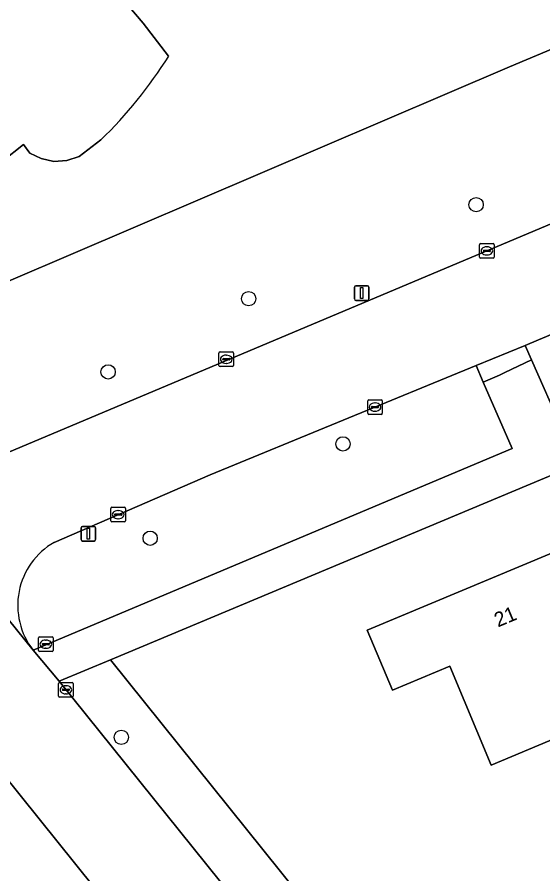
# Model space of a CAD drawing. Extents: x 162417 to 163722, y 384268 to 385417.
# Drawn here: x 163410.4 to 163446.4, y 384869.2 to 384927.8 of the extents above; entities that cross this region are included whole.
import ezdxf

# ---------------------------------------------------------------- set-up
doc = ezdxf.new("R2010")
doc.units = 0
for name, color, linetype in [('IMGEO_Berm_groen', 7, 'Continuous'), ('IMGEO_Boom', 7, 'Continuous'), ('IMGEO_Brandkraan', 7, 'Continuous'), ('IMGEO_Erf', 7, 'Continuous'), ('IMGEO_Groenvoorziening', 7, 'Continuous'), ('IMGEO_Kolk', 7, 'Continuous'), ('IMGEO_Lichtmast', 7, 'Continuous'), ('IMGEO_Loofbos', 7, 'Continuous'), ('IMGEO_Pand', 7, 'Continuous'), ('IMGEO_Pand_nummerreeks', 7, 'Continuous'), ('IMGEO_Rijbaan_lokaal_gesloten', 7, 'Continuous'), ('IMGEO_Voetpad_open', 7, 'Continuous')]:
    doc.layers.add(name, color=color, linetype=linetype)

msp = doc.modelspace()

# ---------------------------------------------------------------- linework, layer by layer
at = {"layer": 'IMGEO_Berm_groen'}
for points in [[(163468.711, 384914.14), (163468.618, 384914.099), (163468.411, 384914.007), (163468.041, 384914.893), (163446.057, 384905.716), (163445.138, 384905.339), (163445.58, 384904.341), (163447.653, 384899.653), (163448.119, 384899.859), (163470.764, 384909.278)], [(163416.764, 384883.847), (163413.249, 384882.384), (163432.532, 384858.437), (163435.391, 384860.693)]]:
    msp.add_lwpolyline(points, close=True, dxfattribs=at)
for points in [[(163444.255, 384898.281), (163442.277, 384902.833), (163441.787, 384903.962), (163423.587, 384896.488), (163412.912, 384891.876)], [(163411.476, 384884.508), (163444.255, 384898.281)]]:
    msp.add_lwpolyline(points, dxfattribs=at)
msp.add_arc((163415.393, 384887.568), 4.971, 119.9451, 217.99787, dxfattribs=at)
at = {"layer": 'IMGEO_Boom'}
for centre in [(163441.79, 384914.955), (163426.222, 384908.53), (163416.608, 384903.528), (163432.679, 384898.604), (163419.485, 384892.156), (163417.51, 384878.548)]:
    msp.add_circle(centre, 0.489, dxfattribs=at)
at = {"layer": 'IMGEO_Brandkraan'}
for p, q in [((163411.845, 384884.488), (163411.845, 384885.34)), ((163411.92, 384885.414), (163412.772, 384885.414)), ((163412.333, 384885.194), (163412.358, 384885.194)), ((163412.846, 384885.34), (163412.846, 384884.488)), ((163412.104, 384884.908), (163412.104, 384884.92)), ((163412.542, 384884.871), (163412.144, 384884.871)), ((163412.147, 384884.957), (163412.545, 384884.957)), ((163412.356, 384884.634), (163412.331, 384884.634)), ((163412.588, 384884.92), (163412.588, 384884.908)), ((163412.772, 384884.414), (163411.92, 384884.414))]:
    msp.add_line(p, q, dxfattribs=at)
for points in [[(163411.845, 384884.488), (163411.845, 384885.34)], [(163411.92, 384885.414), (163412.772, 384885.414)], [(163412.846, 384885.34), (163412.846, 384884.488)], [(163412.772, 384884.414), (163411.92, 384884.414)]]:
    msp.add_lwpolyline(points, dxfattribs=at)
for centre, radius, start, end in [((163411.922, 384885.338), 0.0765, 91.55205, 178.44795), ((163411.922, 384885.338), 0.0765, 91.55205, 178.44795), ((163412.77, 384885.338), 0.0765, 1.55205, 88.44795), ((163412.77, 384885.338), 0.0765, 1.55205, 88.44795), ((163411.922, 384884.49), 0.0765, 181.55205, 268.44795), ((163411.922, 384884.49), 0.0765, 181.55205, 268.44795), ((163412.144, 384884.917), 0.0403, 85.87752, 175.75265), ((163412.141, 384884.907), 0.0366, 178.93798, 274.71019), ((163412.545, 384884.914), 0.043, 264.86636, 352.45326), ((163412.549, 384884.919), 0.0386, 1.73085, 96.63898), ((163412.77, 384884.49), 0.0765, 271.55205, 358.44795), ((163412.77, 384884.49), 0.0765, 271.55205, 358.44795)]:
    msp.add_arc(centre, radius, start, end, dxfattribs=at)
for centre, major_axis, ratio, start_param, end_param in [((163412.332, 384884.914), (-0.387, 0.002), 0.722429, 4.712389, 7.853982), ((163412.357, 384884.914), (-0.39, 0.002), 0.717154, 1.570796, 4.712389)]:
    msp.add_ellipse(centre, major_axis=major_axis, ratio=ratio, start_param=start_param, end_param=end_param, dxfattribs=at)
at = {"layer": 'IMGEO_Erf'}
for points in [[(163366.55, 384967.171), (163368.242, 384964.531), (163368.391, 384964.299), (163379.349, 384947.426), (163379.982, 384947.768), (163380.971, 384945.978), (163382.418, 384943.603), (163394.29, 384925.305), (163394.506, 384924.972), (163396.543, 384921.829), (163396.623, 384921.705), (163400.169, 384916.215), (163405.67, 384907.984), (163444.074, 384924.391), (163451.907, 384927.667), (163452.25, 384927.811), (163454.895, 384928.917), (163476.005, 384937.8), (163477.129, 384938.273), (163479.466, 384939.261), (163494.207, 384945.241)], [(163408.727, 384936.181), (163411.392, 384938.277), (163416.336, 384931.988), (163415.409, 384931.258), (163416.77, 384930.013), (163418.994, 384927.373), (163420.75, 384925.106)], [(163416.108, 384919.38), (163414.621, 384918.253), (163413.776, 384917.975), (163412.898, 384917.909), (163412.021, 384918.12), (163411.25, 384918.474), (163410.809, 384919.065), (163407.912, 384916.786)], [(163565.372, 384794.06), (163550.928, 384821.281), (163500, 384915.752), (163498.731, 384918.106), (163416.764, 384883.847), (163435.391, 384860.693), (163437.735, 384857.778), (163449.614, 384843.069), (163449.843, 384842.786), (163451.746, 384840.437), (163452.011, 384840.109), (163461.716, 384828.124), (163463.926, 384825.396), (163473.971, 384812.925)]]:
    msp.add_lwpolyline(points, dxfattribs=at)
msp.add_lwpolyline([(163442.825, 384876.648), (163439.997, 384883.414), (163436.056, 384881.766), (163434.339, 384885.871), (163447.071, 384891.193), (163448.999, 384886.58), (163450.737, 384882.421), (163455.413, 384884.376), (163457.624, 384879.188), (163459.673, 384880.829), (163463.8, 384875.678), (163455.995, 384869.426), (163451.868, 384874.577), (163452.721, 384875.26), (163450.755, 384879.963)], close=True, dxfattribs=at)
msp.add_arc((163394.809, 384941.392), 30.63, 314.05767, 327.87979, dxfattribs=at)
at = {"layer": 'IMGEO_Groenvoorziening'}
for points in [[(163451.907, 384927.667), (163444.074, 384924.391), (163405.67, 384907.984), (163400.169, 384916.215), (163396.623, 384921.705), (163396.543, 384921.829), (163392.848, 384920.991), (163386.542, 384916.841), (163386.043, 384915.852), (163386.251, 384915.578), (163400.236, 384898.404)], [(163407.071, 384896.895), (163455.799, 384917.384), (163455.951, 384918.519), (163451.907, 384927.667)]]:
    msp.add_lwpolyline(points, dxfattribs=at)
at = {"layer": 'IMGEO_Kolk'}
for p, q in [((163442.024, 384911.372), (163442.024, 384912.224)), ((163442.099, 384912.298), (163442.951, 384912.298)), ((163442.512, 384912.078), (163442.537, 384912.078)), ((163443.025, 384912.224), (163443.025, 384911.372)), ((163442.283, 384911.792), (163442.283, 384911.804)), ((163442.721, 384911.755), (163442.323, 384911.755)), ((163442.326, 384911.841), (163442.724, 384911.841)), ((163442.535, 384911.518), (163442.51, 384911.518)), ((163442.767, 384911.804), (163442.767, 384911.792)), ((163442.951, 384911.298), (163442.099, 384911.298)), ((163424.19, 384903.964), (163424.19, 384904.816)), ((163424.265, 384904.89), (163425.117, 384904.89)), ((163424.449, 384904.384), (163424.449, 384904.396)), ((163424.492, 384904.433), (163424.89, 384904.433)), ((163424.678, 384904.67), (163424.703, 384904.67)), ((163424.933, 384904.396), (163424.933, 384904.384)), ((163425.191, 384904.816), (163425.191, 384903.964)), ((163425.117, 384903.89), (163424.265, 384903.89)), ((163424.887, 384904.347), (163424.489, 384904.347)), ((163424.701, 384904.11), (163424.676, 384904.11)), ((163434.369, 384900.697), (163434.369, 384901.549)), ((163434.444, 384901.623), (163435.296, 384901.623)), ((163435.37, 384901.549), (163435.37, 384900.697)), ((163434.628, 384901.117), (163434.628, 384901.129)), ((163435.066, 384901.08), (163434.668, 384901.08)), ((163434.671, 384901.166), (163435.069, 384901.166)), ((163434.857, 384901.403), (163434.882, 384901.403)), ((163435.112, 384901.129), (163435.112, 384901.117)), ((163435.296, 384900.623), (163434.444, 384900.623)), ((163434.88, 384900.843), (163434.855, 384900.843)), ((163416.794, 384893.345), (163416.794, 384894.197)), ((163416.869, 384894.271), (163417.721, 384894.271)), ((163417.282, 384894.051), (163417.307, 384894.051)), ((163417.795, 384894.197), (163417.795, 384893.345)), ((163417.721, 384893.271), (163416.869, 384893.271)), ((163417.053, 384893.765), (163417.053, 384893.777)), ((163417.491, 384893.728), (163417.093, 384893.728)), ((163417.096, 384893.814), (163417.494, 384893.814)), ((163417.305, 384893.491), (163417.28, 384893.491)), ((163417.537, 384893.777), (163417.537, 384893.765)), ((163413.215, 384881.373), (163413.215, 384882.225)), ((163413.29, 384882.299), (163414.142, 384882.299)), ((163414.216, 384882.225), (163414.216, 384881.373)), ((163413.474, 384881.793), (163413.474, 384881.805)), ((163413.912, 384881.756), (163413.514, 384881.756)), ((163413.517, 384881.842), (163413.915, 384881.842)), ((163413.703, 384882.079), (163413.728, 384882.079)), ((163413.958, 384881.805), (163413.958, 384881.793)), ((163414.142, 384881.299), (163413.29, 384881.299)), ((163413.726, 384881.519), (163413.701, 384881.519))]:
    msp.add_line(p, q, dxfattribs=at)
for points in [[(163442.024, 384911.372), (163442.024, 384912.224)], [(163442.099, 384912.298), (163442.951, 384912.298)], [(163443.025, 384912.224), (163443.025, 384911.372)], [(163442.951, 384911.298), (163442.099, 384911.298)], [(163424.19, 384903.964), (163424.19, 384904.816)], [(163424.265, 384904.89), (163425.117, 384904.89)], [(163425.191, 384904.816), (163425.191, 384903.964)], [(163425.117, 384903.89), (163424.265, 384903.89)], [(163434.369, 384900.697), (163434.369, 384901.549)], [(163434.444, 384901.623), (163435.296, 384901.623)], [(163435.37, 384901.549), (163435.37, 384900.697)], [(163435.296, 384900.623), (163434.444, 384900.623)], [(163416.794, 384893.345), (163416.794, 384894.197)], [(163416.869, 384894.271), (163417.721, 384894.271)], [(163417.795, 384894.197), (163417.795, 384893.345)], [(163417.721, 384893.271), (163416.869, 384893.271)], [(163413.215, 384881.373), (163413.215, 384882.225)], [(163413.29, 384882.299), (163414.142, 384882.299)], [(163414.216, 384882.225), (163414.216, 384881.373)], [(163414.142, 384881.299), (163413.29, 384881.299)]]:
    msp.add_lwpolyline(points, dxfattribs=at)
for centre, radius, start, end in [((163442.101, 384912.222), 0.0765, 91.55205, 178.44795), ((163442.101, 384912.222), 0.0765, 91.55205, 178.44795), ((163442.949, 384912.222), 0.0765, 1.55205, 88.44795), ((163442.949, 384912.222), 0.0765, 1.55205, 88.44795), ((163442.323, 384911.801), 0.0403, 85.87752, 175.75265), ((163442.32, 384911.791), 0.0366, 178.93798, 274.71019), ((163442.724, 384911.798), 0.043, 264.86636, 352.45326), ((163442.728, 384911.803), 0.0386, 1.73085, 96.63898), ((163442.101, 384911.374), 0.0765, 181.55205, 268.44795), ((163442.101, 384911.374), 0.0765, 181.55205, 268.44795), ((163442.949, 384911.374), 0.0765, 271.55205, 358.44795), ((163442.949, 384911.374), 0.0765, 271.55205, 358.44795), ((163424.267, 384904.814), 0.0765, 91.55205, 178.44795), ((163424.267, 384904.814), 0.0765, 91.55205, 178.44795), ((163424.489, 384904.393), 0.0403, 85.87752, 175.75265), ((163424.486, 384904.383), 0.0366, 178.93798, 274.71019), ((163424.89, 384904.39), 0.043, 264.86636, 352.45326), ((163424.894, 384904.395), 0.0386, 1.73085, 96.63898), ((163425.115, 384904.814), 0.0765, 1.55205, 88.44795), ((163425.115, 384904.814), 0.0765, 1.55205, 88.44795), ((163424.267, 384903.966), 0.0765, 181.55205, 268.44795), ((163424.267, 384903.966), 0.0765, 181.55205, 268.44795), ((163425.115, 384903.966), 0.0765, 271.55205, 358.44795), ((163425.115, 384903.966), 0.0765, 271.55205, 358.44795), ((163434.446, 384901.547), 0.0765, 91.55205, 178.44795), ((163434.446, 384901.547), 0.0765, 91.55205, 178.44795), ((163435.294, 384901.547), 0.0765, 1.55205, 88.44795), ((163435.294, 384901.547), 0.0765, 1.55205, 88.44795), ((163434.668, 384901.126), 0.0403, 85.87752, 175.75265), ((163434.665, 384901.116), 0.0366, 178.93798, 274.71019), ((163435.069, 384901.123), 0.043, 264.86636, 352.45326), ((163435.073, 384901.128), 0.0386, 1.73085, 96.63898), ((163434.446, 384900.699), 0.0765, 181.55205, 268.44795), ((163434.446, 384900.699), 0.0765, 181.55205, 268.44795), ((163435.294, 384900.699), 0.0765, 271.55205, 358.44795), ((163435.294, 384900.699), 0.0765, 271.55205, 358.44795), ((163416.871, 384894.195), 0.0765, 91.55205, 178.44795), ((163416.871, 384894.195), 0.0765, 91.55205, 178.44795), ((163417.719, 384894.195), 0.0765, 1.55205, 88.44795), ((163417.719, 384894.195), 0.0765, 1.55205, 88.44795), ((163416.871, 384893.347), 0.0765, 181.55205, 268.44795), ((163416.871, 384893.347), 0.0765, 181.55205, 268.44795), ((163417.093, 384893.774), 0.0403, 85.87752, 175.75265), ((163417.09, 384893.764), 0.0366, 178.93798, 274.71019), ((163417.494, 384893.771), 0.043, 264.86636, 352.45326), ((163417.498, 384893.776), 0.0386, 1.73085, 96.63898), ((163417.719, 384893.347), 0.0765, 271.55205, 358.44795), ((163417.719, 384893.347), 0.0765, 271.55205, 358.44795), ((163413.292, 384882.223), 0.0765, 91.55205, 178.44795), ((163413.292, 384882.223), 0.0765, 91.55205, 178.44795), ((163414.14, 384882.223), 0.0765, 1.55205, 88.44795), ((163414.14, 384882.223), 0.0765, 1.55205, 88.44795), ((163413.514, 384881.802), 0.0403, 85.87752, 175.75265), ((163413.511, 384881.792), 0.0366, 178.93798, 274.71019), ((163413.915, 384881.799), 0.043, 264.86636, 352.45326), ((163413.919, 384881.804), 0.0386, 1.73085, 96.63898), ((163413.292, 384881.375), 0.0765, 181.55205, 268.44795), ((163413.292, 384881.375), 0.0765, 181.55205, 268.44795), ((163414.14, 384881.375), 0.0765, 271.55205, 358.44795), ((163414.14, 384881.375), 0.0765, 271.55205, 358.44795)]:
    msp.add_arc(centre, radius, start, end, dxfattribs=at)
for centre, major_axis, ratio, start_param, end_param in [((163442.511, 384911.798), (-0.387, 0.002), 0.722429, 4.712389, 7.853982), ((163442.536, 384911.798), (-0.39, 0.002), 0.717154, 1.570796, 4.712389), ((163424.677, 384904.39), (-0.387, 0.002), 0.722429, 4.712389, 7.853982), ((163424.702, 384904.39), (-0.39, 0.002), 0.717154, 1.570796, 4.712389), ((163434.856, 384901.123), (-0.387, 0.002), 0.722429, 4.712389, 7.853982), ((163434.881, 384901.123), (-0.39, 0.002), 0.717154, 1.570796, 4.712389), ((163417.281, 384893.771), (-0.387, 0.002), 0.722429, 4.712389, 7.853982), ((163417.306, 384893.771), (-0.39, 0.002), 0.717154, 1.570796, 4.712389), ((163413.702, 384881.799), (-0.387, 0.002), 0.722429, 4.712389, 7.853982), ((163413.727, 384881.799), (-0.39, 0.002), 0.717154, 1.570796, 4.712389)]:
    msp.add_ellipse(centre, major_axis=major_axis, ratio=ratio, start_param=start_param, end_param=end_param, dxfattribs=at)
at = {"layer": 'IMGEO_Lichtmast'}
for p, q in [((163433.465, 384908.512), (163433.465, 384909.312)), ((163433.465, 384909.312), (163433.465, 384908.512)), ((163433.565, 384909.412), (163434.355, 384909.412)), ((163434.355, 384909.412), (163433.565, 384909.412)), ((163434.455, 384909.312), (163434.455, 384908.512)), ((163434.455, 384908.512), (163434.455, 384909.312)), ((163434.355, 384908.412), (163433.565, 384908.412)), ((163433.565, 384908.412), (163434.355, 384908.412)), ((163414.763, 384892.062), (163414.763, 384892.862)), ((163414.763, 384892.862), (163414.763, 384892.062)), ((163414.863, 384892.962), (163415.653, 384892.962)), ((163415.653, 384892.962), (163414.863, 384892.962)), ((163415.753, 384892.862), (163415.753, 384892.062)), ((163415.753, 384892.062), (163415.753, 384892.862)), ((163415.653, 384891.962), (163414.863, 384891.962)), ((163414.863, 384891.962), (163415.653, 384891.962))]:
    msp.add_line(p, q, dxfattribs=at)
for points in [[(163433.885, 384909.287), (163434.035, 384909.287), (163434.035, 384908.537), (163433.885, 384908.537), (163433.885, 384909.287)], [(163415.183, 384892.837), (163415.333, 384892.837), (163415.333, 384892.087), (163415.183, 384892.087), (163415.183, 384892.837)]]:
    msp.add_lwpolyline(points, dxfattribs=at)
for centre, start, end in [((163433.565, 384909.312), 90, 180), ((163433.565, 384909.312), 90, 180), ((163434.355, 384909.312), 0, 90), ((163434.355, 384909.312), 360, 90), ((163433.565, 384908.512), 180, 270), ((163433.565, 384908.512), 180, 270), ((163434.355, 384908.512), 270, 0), ((163434.355, 384908.512), 270, 0), ((163414.863, 384892.862), 90, 180), ((163414.863, 384892.862), 90, 180), ((163415.653, 384892.862), 0, 90), ((163415.653, 384892.862), 360, 90), ((163414.863, 384892.062), 180, 270), ((163414.863, 384892.062), 180, 270), ((163415.653, 384892.062), 270, 0), ((163415.653, 384892.062), 270, 0)]:
    msp.add_arc(centre, 0.1, start, end, dxfattribs=at)
at = {"layer": 'IMGEO_Loofbos'}
msp.add_lwpolyline([(163392.196, 384872.647), (163408.421, 384859.297), (163410.514, 384857.379), (163414.147, 384853.364), (163438.619, 384824.336), (163442.822, 384825.228), (163444.598, 384823.469), (163448.899, 384826.989), (163448.546, 384827.421), (163446.26, 384830.213), (163406.766, 384879.335), (163392.734, 384873.707), (163392.106, 384873.165)], dxfattribs=at)
at = {"layer": 'IMGEO_Pand'}
msp.add_lwpolyline([(163420.75, 384925.106), (163418.994, 384927.373), (163416.77, 384930.013), (163415.409, 384931.258), (163416.336, 384931.988), (163411.392, 384938.277), (163408.727, 384936.181), (163408.572, 384936.378), (163408.14, 384936.038), (163405.623, 384934.059), (163402.236, 384931.394), (163402.449, 384931.123), (163407.8, 384924.319), (163404.209, 384921.494), (163404.458, 384921.178), (163407.702, 384917.053), (163407.912, 384916.786), (163410.809, 384919.065), (163411.25, 384918.474), (163412.021, 384918.12), (163412.898, 384917.909), (163413.776, 384917.975), (163414.621, 384918.253), (163416.108, 384919.38)], dxfattribs=at)
msp.add_lwpolyline([(163452.721, 384875.26), (163457.624, 384879.188), (163455.413, 384884.376), (163450.737, 384882.421), (163448.999, 384886.58), (163447.071, 384891.193), (163434.339, 384885.871), (163436.056, 384881.766), (163439.997, 384883.414), (163442.825, 384876.648), (163450.755, 384879.963)], close=True, dxfattribs=at)
msp.add_arc((163394.809, 384941.392), 30.63, 314.05767, 327.87979, dxfattribs=at)
at = {"layer": 'IMGEO_Rijbaan_lokaal_gesloten'}
for points in [[(163496.246, 384922.739), (163497.491, 384920.419), (163503.817, 384922.872), (163502.633, 384925.084), (163500.82, 384928.465), (163500, 384929.981), (163497.361, 384934.859), (163493.3, 384933.155), (163484.425, 384929.423), (163480.987, 384927.976), (163480.777, 384927.888), (163459.676, 384919.014), (163456.078, 384917.501), (163455.799, 384917.384), (163407.071, 384896.895)], [(163432.532, 384858.437), (163413.249, 384882.384), (163411.476, 384884.508), (163400.236, 384898.404), (163386.251, 384915.578), (163386.043, 384915.852), (163383.749, 384918.881), (163380.184, 384923.814), (163375.106, 384931.292), (163375.046, 384931.395), (163369.3, 384927.939), (163375.211, 384919.101), (163381.659, 384910.522), (163387.873, 384902.747), (163392.297, 384897.285), (163397.987, 384890.109), (163402.83, 384884.23), (163402.899, 384884.147), (163405.013, 384881.518), (163406.766, 384879.335), (163446.26, 384830.213)], [(163441.787, 384903.962), (163442.907, 384904.422), (163445.138, 384905.339), (163446.057, 384905.716), (163468.041, 384914.893), (163468.225, 384914.97), (163471.068, 384916.16), (163471.257, 384916.239), (163491.093, 384924.544)], [(163412.912, 384891.876), (163423.587, 384896.488), (163441.787, 384903.962)], [(163400.236, 384898.404), (163411.476, 384884.508)]]:
    msp.add_lwpolyline(points, dxfattribs=at)
msp.add_arc((163415.393, 384887.568), 4.971, 119.9451, 217.99787, dxfattribs=at)
at = {"layer": 'IMGEO_Voetpad_open'}
for points in [[(163498.731, 384918.106), (163497.491, 384920.419), (163473.27, 384910.334), (163473.081, 384910.255), (163471.064, 384915.12), (163468.838, 384914.197), (163468.711, 384914.14), (163470.764, 384909.278), (163448.119, 384899.859), (163447.653, 384899.653), (163445.58, 384904.341), (163443.745, 384903.492), (163443.384, 384903.314), (163442.277, 384902.833), (163444.255, 384898.281), (163411.476, 384884.508), (163413.249, 384882.384), (163416.764, 384883.847)], [(163445.138, 384905.339), (163442.907, 384904.422), (163441.787, 384903.962), (163442.277, 384902.833), (163443.384, 384903.314), (163443.745, 384903.492), (163445.58, 384904.341)]]:
    msp.add_lwpolyline(points, close=True, dxfattribs=at)

# ---------------------------------------------------------------- texts
at = {"layer": 'IMGEO_Pand_nummerreeks'}
msp.add_text('21', height=1, rotation=22.68502, dxfattribs=at).set_placement((163443.283, 384886.055))

doc.saveas('drawing.dxf')
